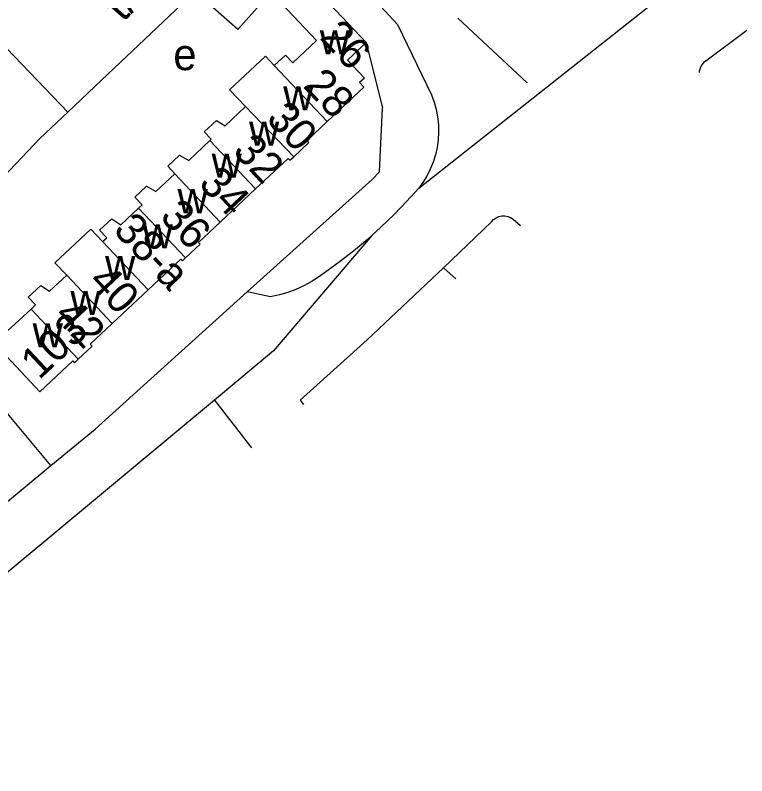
# Model space of a CAD drawing. Extents: x 161141 to 163125, y 381621 to 383200.
# Drawn here: x 162718.9 to 162812.3, y 381970.7 to 382067.8 of the extents above; entities that cross this region are included whole.
import ezdxf

# ---------------------------------------------------------------- set-up
doc = ezdxf.new("R2010")
doc.units = 0
for name, color, linetype in [('BLT_Basislijn', 7, 'Continuous'), ('BLT_Bebouwing', 7, 'Continuous'), ('BLT_Centroide', 7, 'Continuous'), ('BLT_Huisnummer', 7, 'Continuous'), ('BLT_Huisnummer_ tussenligend', 7, 'Continuous'), ('BLT_Huisnummer_reeks', 7, 'Continuous'), ('BLT_Onderverdeling_panden', 7, 'Continuous'), ('BLT_Vlakafsluiter', 7, 'Continuous')]:
    doc.layers.add(name, color=color, linetype=linetype)

msp = doc.modelspace()

# ---------------------------------------------------------------- linework, layer by layer
at = {"layer": 'BLT_Basislijn'}
for p, q in [((162740.929, 382069.968), (162729.901, 382059.523)), ((162775.396, 382067.45), (162784.226, 382059.154)), ((162807.056, 382061.983), (162812.277, 382065.886)), ((162763.676, 382064.313), (162765.79, 382055.945)), ((162729.901, 382059.523), (162725.595, 382055.444)), ((162725.595, 382055.444), (162722.021, 382052.059)), ((162722.021, 382052.059), (162714.469, 382044.144)), ((162748.517, 382032.48), (162764.454, 382046.852)), ((162779.707, 382041.422), (162773.575, 382035.561)), ((162782.452, 382041.749), (162783.374, 382040.944)), ((162773.575, 382035.561), (162775.132, 382034.137)), ((162723.447, 382010.303), (162702.833, 382034.978)), ((162729.09, 382014.961), (162748.517, 382032.48)), ((162751.484, 382031.859), (162748.517, 382032.48)), ((162755.258, 382018.661), (162755.709, 382018.095)), ((162723.447, 382010.303), (162729.09, 382014.961)), ((162715.409, 382003.667), (162723.447, 382010.303))]:
    msp.add_line(p, q, dxfattribs=at)
for points in [[(162691.582, 382090.884), (162692.347, 382090.155), (162725.595, 382055.444)], [(162762.386, 382072.408), (162767.699, 382066.634), (162772.036, 382057.639), (162772.372, 382056.722), (162772.632, 382055.781), (162772.814, 382054.821), (162772.916, 382053.85), (162772.939, 382052.874), (162772.882, 382051.899), (162772.746, 382050.933), (162772.53, 382049.98), (162772.238, 382049.048), (162771.87, 382048.144), (162771.43, 382047.272), (162770.919, 382046.44), (162770.413, 382045.741)], [(162807.056, 382061.983), (162806.752, 382061.729), (162806.504, 382061.419), (162806.324, 382061.066), (162806.218, 382060.684), (162806.206, 382060.514)], [(162764.454, 382046.852), (162765.391, 382047.832), (162765.79, 382055.945)], [(162770.413, 382045.741), (162768.858, 382044.02), (162767.244, 382042.353), (162765.575, 382040.743), (162764.419, 382039.704)], [(162779.707, 382041.422), (162779.961, 382041.712), (162780.27, 382041.943), (162780.619, 382042.106), (162780.995, 382042.193), (162781.38, 382042.202), (162781.759, 382042.13), (162782.116, 382041.983), (162782.452, 382041.749)], [(162764.419, 382039.704), (162763.85, 382039.192), (162762.073, 382037.701), (162760.246, 382036.272), (162758.37, 382034.907), (162757.613, 382034.383)], [(162773.575, 382035.561), (162763.831, 382026.354), (162755.258, 382018.661)], [(162757.613, 382034.383), (162756.688, 382033.784), (162755.722, 382033.254), (162754.72, 382032.796), (162753.688, 382032.411), (162752.63, 382032.102), (162751.484, 382031.859)], [(162751.874, 382024.957), (162744.31, 382018.669)], [(162744.31, 382018.669), (162709.351, 381989.604), (162686.671, 381970.706)]]:
    msp.add_lwpolyline(points, dxfattribs=at)
at = {"layer": 'BLT_Bebouwing'}
for p, q in [((162756.1, 382072.356), (162763.676, 382064.313)), ((162748.291, 382056.132), (162746.257, 382058.296)), ((162745.071, 382041.392), (162749.568, 382045.622)), ((162731.273, 382028.439), (162735.844, 382032.737))]:
    msp.add_line(p, q, dxfattribs=at)
for points in [[(162747.676, 382074.936), (162751.908, 382071.189), (162747.29, 382065.974), (162743.058, 382069.721), (162747.676, 382074.936)], [(162751.965, 382061.385), (162753.385, 382062.722), (162754.313, 382061.735), (162757.336, 382064.577), (162752.874, 382069.324)], [(162763.676, 382064.313), (162761.3, 382062.079), (162763.464, 382059.778), (162762.847, 382059.198), (162763.381, 382058.631), (162758.701, 382054.231)], [(162746.257, 382058.296), (162750.829, 382062.594), (162751.965, 382061.385)], [(162743.74, 382051.811), (162743.914, 382051.974), (162743.029, 382052.915), (162744.57, 382054.365), (162745.685, 382053.681), (162748.291, 382056.132)], [(162754.434, 382049.744), (162756.382, 382051.575), (162756.144, 382051.827), (162758.701, 382054.231)], [(162739.264, 382047.569), (162738.35, 382048.541), (162739.853, 382049.955), (162741.05, 382049.28), (162743.74, 382051.811)], [(162749.568, 382045.622), (162753.729, 382049.534), (162753.955, 382049.294), (162754.434, 382049.744)], [(162734.631, 382043.179), (162735.086, 382043.607), (162734.159, 382044.593), (162735.654, 382045.998), (162736.848, 382045.297), (162739.264, 382047.569)], [(162730.042, 382038.899), (162730.566, 382039.392), (162729.658, 382040.358), (162731.207, 382041.815), (162732.369, 382041.052), (162734.631, 382043.179)], [(162740.624, 382036.815), (162742.494, 382038.573), (162742.297, 382038.784), (162745.071, 382041.392)], [(162725.457, 382034.616), (162723.965, 382036.195), (162728.55, 382040.478), (162730.042, 382038.899)], [(162735.844, 382032.737), (162740.027, 382036.671), (162740.235, 382036.449), (162740.624, 382036.815)], [(162720.914, 382030.286), (162721.458, 382030.833), (162720.557, 382031.792), (162722.168, 382033.307), (162723.271, 382032.56), (162725.457, 382034.616)], [(162720.914, 382030.286), (162717.877, 382027.466), (162716.951, 382028.451), (162715.294, 382026.893), (162722.033, 382019.725), (162726.225, 382023.667), (162726.441, 382023.437), (162726.93, 382023.896)], [(162726.93, 382023.896), (162728.699, 382025.561), (162728.47, 382025.804), (162731.273, 382028.439)]]:
    msp.add_lwpolyline(points, dxfattribs=at)
at = {"layer": 'BLT_Onderverdeling_panden'}
for p, q in [((162751.965, 382061.385), (162758.701, 382054.231)), ((162748.291, 382056.132), (162754.434, 382049.744)), ((162743.74, 382051.811), (162749.568, 382045.622)), ((162739.264, 382047.569), (162745.071, 382041.392)), ((162734.631, 382043.179), (162740.624, 382036.815)), ((162730.042, 382038.899), (162735.844, 382032.737)), ((162725.457, 382034.616), (162731.273, 382028.439)), ((162720.914, 382030.286), (162726.93, 382023.896))]:
    msp.add_line(p, q, dxfattribs=at)
at = {"layer": 'BLT_Vlakafsluiter'}
for p, q in [((162770.413, 382045.741), (162802.105, 382070.795)), ((162764.419, 382039.704), (162751.874, 382024.957)), ((162744.31, 382018.669), (162749.034, 382012.581))]:
    msp.add_line(p, q, dxfattribs=at)

# ---------------------------------------------------------------- texts
at = {"layer": 'BLT_Centroide'}
for s, p in [('w', (162757.766, 382062.812)), ('e', (162739.066, 382060.793)), ('w', (162753.094, 382055.672)), ('w', (162748.734, 382051.156)), ('w', (162743.953, 382047.078)), ('w', (162739.609, 382042.531)), ('w', (162735.141, 382038.047)), ('w', (162730.359, 382033.984)), ('w', (162725.922, 382029.547)), ('w', (162721.109, 382025.391))]:
    msp.add_text(s, height=4, dxfattribs=at).set_placement(p)
at = {"layer": 'BLT_Huisnummer'}
for s, rotation, p in [('32', 313.23167, (162746.513, 382050.343)), ('36', 313.23398, (162737.215, 382041.979)), ('42', 313.23669, (162723.697, 382029.335)), ('103', 43.23956, (162721.929, 382021.161))]:
    msp.add_text(s, height=4, rotation=rotation, dxfattribs=at).set_placement(p)
at = {"layer": 'BLT_Huisnummer_ tussenligend'}
for s, rotation, p in [('30', 313.23314, (162750.787, 382054.462)), ('34', 313.23167, (162742.16, 382046.189)), ('40', 313.23327, (162728.05, 382033.684))]:
    msp.add_text(s, height=4, rotation=rotation, dxfattribs=at).set_placement(p)
at = {"layer": 'BLT_Huisnummer_reeks'}
for s, rotation, p in [('t/m', 48.49413, (162732.711, 382066.821)), ('26', 313.22622, (162757.628, 382064.88)), ('28', 313.27628, (162755.502, 382058.717)), ('38-a', 313.27648, (162731.275, 382040.254))]:
    msp.add_text(s, height=4, rotation=rotation, dxfattribs=at).set_placement(p)

doc.saveas('drawing.dxf')
